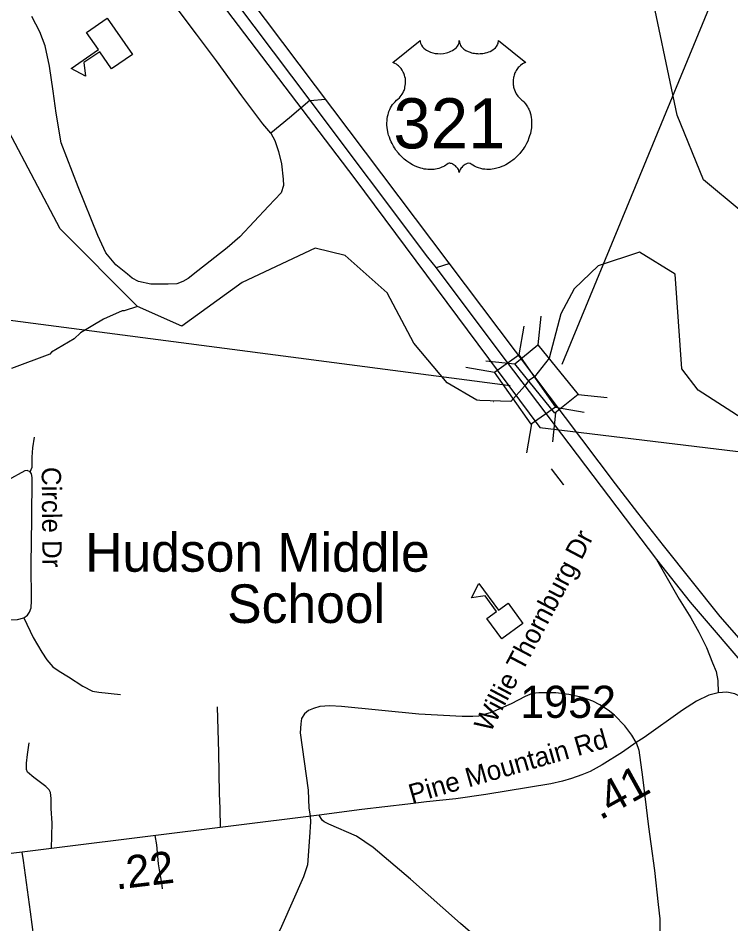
# Model space of a CAD drawing. Extents: x 1159738 to 1321356, y 736314 to 882035.
# Drawn here: x 1263597 to 1266364, y 771525 to 775043 of the extents above; entities that cross this region are included whole.
import ezdxf

# ---------------------------------------------------------------- set-up
doc = ezdxf.new("R2010")
doc.units = 0
for name, color, linetype in [('Exist Boundary Political City Limit New', 7, 'Continuous'), ('Exist Cultural Educational Facility College or University CELL', 7, 'Continuous'), ('Exist Cultural Educational Facility Middle CELL', 7, 'Continuous'), ('Exist Cultural Educational Facility Middle Label', 7, 'Continuous'), ('Exist Hydrographic Creek Single Shore', 7, 'Continuous'), ('Exist Hydrographic Misc Water Feature', 7, 'Continuous'), ('Exist Road Non-System Type 51', 7, 'Continuous'), ('Exist Road Non-System Type 51 Label', 7, 'Continuous'), ('Exist Road Primary Interstate Ramp 1 Lane Attributed', 7, 'Continuous'), ('Exist Road Primary US Divided Attributed', 7, 'Continuous'), ('Exist Road Primary US Shield CELL', 7, 'Continuous'), ('Exist Road Primary US Shield Number Label', 7, 'Continuous'), ('Exist Road Primary US Structure Standard Bridge CELL', 7, 'Continuous'), ('Exist Road Primary US Structure Standard Bridge Number Label', 7, 'Continuous'), ('Exist Road Secondary Mileage Hundredths English Label', 7, 'Continuous'), ('Exist Road Secondary Type 51 Attributed', 7, 'Continuous'), ('Exist Road Secondary Type 51 Label', 7, 'Continuous'), ('Exist Road Secondary Type 51 Number Label', 7, 'Continuous'), ('Map Preparation Boundary City Limit Buffer Line', 7, 'Continuous')]:
    doc.layers.add(name, color=color, linetype=linetype)

msp = doc.modelspace()

# ---------------------------------------------------------------- linework, layer by layer
at = {"layer": 'Exist Boundary Political City Limit New'}
msp.add_lwpolyline([(1263915.8, 775720.2), (1264900.7, 774424.6), (1265622.6, 773453.4), (1267152.5, 773267.4), (1267494.7, 772906.1), (1267607.5, 773071.9), (1267676.4, 773251.4), (1267704.9, 773548.1), (1267750, 773681.2), (1267803.5, 773801.3), (1267917.5, 774085.9), (1268150.2, 774426.4), (1268285.6, 774544.1), (1268481.3, 774663.5), (1268642.8, 774833.5), (1268730.7, 774946.4), (1268806.5, 775011.4), (1268913.4, 775053), (1269025, 775064.9), (1269259.1, 775063.7), (1269774, 775010.3)], dxfattribs=at)
at = {"layer": 'Exist Cultural Educational Facility College or University CELL'}
msp.add_lwpolyline([(1264040.3, 774901.7), (1263959.7, 774846.1), (1263913.7, 774912.8), (1263851.9, 774870.2), (1263858.7, 774817.7), (1263802.5, 774847.7), (1263908.3, 774920.7), (1263862.3, 774987.4), (1263942.9, 775043)], close=True, dxfattribs=at)
at = {"layer": 'Exist Cultural Educational Facility Middle CELL'}
msp.add_lwpolyline([(1265474.3, 772631.8), (1265416.7, 772711), (1265454, 772738), (1265409.8, 772798.8), (1265357.5, 772790.7), (1265386.1, 772847.6), (1265461.7, 772743.7), (1265499, 772770.8), (1265556.6, 772691.6)], close=True, dxfattribs=at)
at = {"layer": 'Exist Hydrographic Creek Single Shore'}
for points in [[(1267236.4, 774221), (1267197.4, 774297.3), (1267063.4, 774300), (1266719.4, 774218.2), (1266404.3, 774293.5), (1266257.4, 774414.6), (1266155.4, 774666.2), (1266043.3, 775203.4), (1265888.3, 775689.1), (1265863.3, 776355.9), (1265674.3, 776829.2), (1265642.4, 777528.9), (1265597.3, 777766.2), (1265438.3, 778068.2), (1265325.3, 778221.4), (1265199.3, 778542.3), (1265182.3, 779192.6), (1265156.3, 779485.3), (1265232.3, 779874.4), (1265453.3, 780385.3), (1265571.3, 780767), (1265648.3, 780841), (1265775.2, 780920.5)], [(1265388.8, 773558.1), (1265377.3, 773559.1), (1265262.4, 773627.1), (1265133.4, 773780.7), (1265029.4, 773976.4), (1264866.3, 774120.8), (1264750.4, 774149.4), (1264467, 774016.6), (1264231.8, 773846.8), (1264060.7, 773923.2), (1263759.4, 774225.1), (1263560.4, 774603.3), (1263430.4, 774740.5), (1263307.3, 775176.3), (1263343.3, 775592.5), (1263282.3, 775846.4), (1263217.3, 775903.5), (1262990.3, 775819.5), (1262762.1, 775855.6), (1262722.2, 775984.1)], [(1267236.4, 774221), (1266973.4, 774019.5), (1266844.4, 773841.5), (1266695.4, 773558.9), (1266551.4, 773463.3), (1266426.4, 773475.7), (1266237.4, 773597.6), (1266173.3, 773681), (1266148.4, 774049.2), (1266009.4, 774134), (1265849.4, 774081.4), (1265755.3, 773991.4), (1265703.4, 773893.9), (1265659.2, 773722.3)], [(1265659.2, 773722.3), (1265601.9, 773649.3), (1265579.5, 773635.9), (1265563.3, 773613.6), (1265510, 773554.2)], [(1265510, 773554.2), (1265388.8, 773558.1)], [(1265443.2, 773553.2), (1265442.6, 773553.3)]]:
    msp.add_lwpolyline(points, dxfattribs=at)
at = {"layer": 'Exist Hydrographic Misc Water Feature'}
msp.add_lwpolyline([(1264060.7, 773923.2), (1264008.6, 773906), (1264000.6, 773906.2), (1263927.7, 773874.4), (1263838.2, 773820.9), (1263813.6, 773797.6), (1263726.4, 773746.1), (1263719.9, 773738.3), (1263570.3, 773682.6)], dxfattribs=at)
at = {"layer": 'Exist Road Non-System Type 51'}
for p, q in [((1265714.7, 773231.8), (1265668, 773292.1)), ((1265715.9, 773230.2), (1265714.7, 773231.8))]:
    msp.add_line(p, q, dxfattribs=at)
for points in [[(1264577.6, 774596.1), (1264546.3, 774632.8), (1264465.8, 774741.5), (1264366.6, 774876.8), (1264288.7, 774980.4), (1264209.8, 775085.6)], [(1264577.6, 774596.1), (1264593.2, 774567.6), (1264607.3, 774524.6), (1264619.8, 774477.7), (1264625.2, 774418.2), (1264627.6, 774392.4), (1264617.4, 774365.1), (1264568.2, 774312.7), (1264457.4, 774193.4), (1264408.2, 774150.4), (1264294.9, 774062.1), (1264256.8, 774031.9), (1264235.7, 774020.2), (1264213, 774011.6), (1264178.7, 774009.2), (1264112.2, 774010), (1264064.6, 774020.2), (1264039.6, 774032.7), (1264021.6, 774048.3), (1263975.9, 774084.8), (1263936.8, 774130.9), (1263905.6, 774198.2), (1263829.8, 774388.2), (1263764.3, 774558.7), (1263743.9, 774673.7), (1263732.2, 774758.9), (1263718.2, 774856.6), (1263701.8, 774935), (1263680.7, 774990.5), (1263649.5, 775049.9)], [(1264729, 774723.4), (1264790.8, 774728.1)], [(1264729, 774723.4), (1264650.1, 774656.1), (1264577.6, 774596.1)], [(1265273.3, 774089.5), (1265219.5, 774072.6)], [(1263642.8, 773280.2), (1263650.6, 773298.4), (1263651.5, 773337.5), (1263653.2, 773373.9), (1263660.1, 773415.6)], [(1263642.8, 773280.2), (1263631.6, 773285.4), (1263622, 773284.5), (1263556.1, 773248.9), (1263326.4, 773125.7), (1263299.7, 773107.8), (1263290.2, 773098.3), (1263284.1, 773085.3), (1263281.5, 773065.3), (1263286.7, 772910), (1263293.6, 772732.6), (1263296.1, 772696.4)], [(1263619.2, 772714), (1263632.5, 772724), (1263641.2, 772735.3), (1263647.3, 772752.6), (1263648.1, 772779.5), (1263647.3, 772922.7), (1263649.9, 773096.6), (1263651.6, 773259.4), (1263648.9, 773273.2), (1263642.8, 773280.2)], [(1263296.1, 772696.4), (1263330.8, 772699.7), (1263416.6, 772701.4), (1263538, 772704), (1263594.4, 772706.6), (1263619.2, 772714)], [(1263619.2, 772714), (1263654.8, 772637.6), (1263688.6, 772580.4), (1263707.7, 772550), (1263731.9, 772523.1), (1263755.4, 772506.6), (1263792.6, 772484), (1263848.1, 772447.6), (1263885.4, 772429.4), (1263910.6, 772425), (1263994.7, 772415.5)], [(1265997, 772229.6), (1265979.7, 772257.9), (1265952, 772293.5), (1265913, 772335.1), (1265887.8, 772355.1), (1265854.9, 772375.9), (1265828, 772389.8), (1265788.1, 772403.7), (1265735.2, 772415.8), (1265684.9, 772421.9), (1265659.8, 772422.8), (1265618.2, 772421.9), (1265592.1, 772420.1), (1265565.3, 772408), (1265510.6, 772379.4), (1265433, 772345.6), (1265384.5, 772331.7), (1265362.8, 772329.9), (1265321.2, 772330.8), (1265152.1, 772339.5), (1264852.5, 772369.8), (1264806.5, 772372.4), (1264768.4, 772369.8), (1264743.2, 772362), (1264724.2, 772353.3), (1264708.5, 772340.3), (1264697.3, 772322.1), (1264693.8, 772301.3), (1264692.1, 772267.4), (1264722.4, 772043.6), (1264726, 771974.4), (1264730.3, 771944.1)], [(1264369.3, 772368.3), (1264374.2, 772190.8), (1264376.7, 772031.8), (1264380.4, 771973.5), (1264381.7, 771899)], [(1263726.6, 771817.8), (1263729.2, 771915.8), (1263724.9, 771973.1), (1263724.9, 772012.1), (1263722.3, 772035.5), (1263717.1, 772045.1), (1263704.1, 772058.1), (1263657.3, 772093.7), (1263633, 772114.5), (1263629.7, 772124.6), (1263628.8, 772148.9), (1263633.1, 772182.7), (1263639.2, 772227.9)], [(1265997, 772229.6), (1266006.9, 772200), (1266021.7, 772094.8), (1266044.7, 771901.7), (1266054, 771835.4), (1266067.6, 771732.2), (1266081.3, 771599.6), (1266087.9, 771544.5), (1266087.9, 771499.6), (1266080.2, 771365.6), (1266062.7, 771201), (1266059.4, 771151.6), (1266045.2, 770998), (1266040.3, 770933.5), (1266036.5, 770916.1), (1266034.8, 770908.5), (1266030.5, 770901.3)], [(1264730.3, 771944.1), (1264732.1, 771920.9), (1264727.7, 771861), (1264719.9, 771754.3), (1264704.3, 771707.5), (1264619.5, 771515.2), (1264524.2, 771320.3), (1264480.1, 771214), (1264469.1, 771178.1)], [(1264127.6, 771868.2), (1264134.2, 771831.4), (1264140.7, 771758.3), (1264148, 771711.5), (1264153.2, 771683.9), (1264155.9, 771660.8)], [(1263664.2, 771424.6), (1263644.5, 771572.1), (1263617.6, 771770.5), (1263612.4, 771803.4)]]:
    msp.add_lwpolyline(points, dxfattribs=at)
at = {"layer": 'Exist Road Primary Interstate Ramp 1 Lane Attributed'}
msp.add_lwpolyline([(1266075.6, 772939.6), (1266164.1, 772786.2), (1266208.3, 772714.2), (1266239.5, 772657.8), (1266269, 772597.9), (1266293.2, 772538.5), (1266307.1, 772505.5), (1266313.1, 772470), (1266314.3, 772421.7)], dxfattribs=at)
at = {"layer": 'Exist Road Primary US Divided Attributed'}
for points in [[(1265915.7, 773234.2), (1263911.8, 775896.1), (1263840.1, 775991.9), (1263584.8, 776332.4), (1263486.4, 776458.8), (1263392.8, 776584.7)], [(1263972.7, 775727.8), (1264096.8, 775561.4), (1264144.4, 775497.3), (1264340.3, 775241.1), (1264360.7, 775214.2), (1264370, 775202.1), (1264729, 774723.4), (1265186.6, 774114.5), (1265219.5, 774072.6), (1265459.3, 773753.7), (1266075.6, 772939.6)], [(1266794.3, 772190.9), (1266626.2, 772373.4), (1266322.8, 772719.3), (1266102.2, 772994.3), (1266002.6, 773122.1), (1265915.7, 773234.2)], [(1266075.6, 772939.6), (1266206.7, 772774.2), (1266452.9, 772485.6), (1266717.6, 772203.8), (1266766.5, 772153.8)]]:
    msp.add_lwpolyline(points, dxfattribs=at)
at = {"layer": 'Exist Road Primary US Shield CELL'}
msp.add_lwpolyline([(1265157.7, 774955.8), (1265157.9, 774951.4), (1265159, 774946.2), (1265159.8, 774943.5), (1265162.3, 774938.3), (1265166.3, 774932.2), (1265171.9, 774926.3), (1265178.2, 774921), (1265182.5, 774918.3), (1265189.8, 774914.4), (1265198, 774910.9), (1265207.2, 774908.3), (1265216.5, 774906.4), (1265226.7, 774905.3), (1265236.8, 774905.1), (1265247.8, 774905.9), (1265259.8, 774908.2), (1265265.4, 774909.7), (1265271.6, 774911.8), (1265277.4, 774914.2), (1265283.7, 774917.6), (1265288.8, 774920.9), (1265292.8, 774923.7), (1265298.4, 774929.1), (1265302.9, 774934.7), (1265304.8, 774937.9), (1265306.5, 774940.9), (1265308.7, 774947.3), (1265309.3, 774950.1), (1265309.8, 774956), (1265310.1, 774951.1), (1265310.6, 774948), (1265311.4, 774945), (1265312.7, 774941.8), (1265315, 774937.2), (1265317.5, 774933.5), (1265322.2, 774927.9), (1265325.2, 774925.1), (1265327.9, 774922.9), (1265335.1, 774918), (1265343.5, 774913.7), (1265347.7, 774911.9), (1265351.9, 774910.4), (1265357.3, 774908.7), (1265362.9, 774907.4), (1265368.4, 774906.5), (1265374.1, 774905.7), (1265379.9, 774905.2), (1265384.6, 774905.1), (1265390.3, 774905.2), (1265395.7, 774905.5), (1265401.1, 774906.1), (1265407.2, 774907.1), (1265412, 774908.2), (1265418.4, 774909.9), (1265424.2, 774911.9), (1265429.3, 774914.1), (1265435.8, 774917.6), (1265441.2, 774920.9), (1265445.1, 774924.1), (1265449.7, 774928.3), (1265454.1, 774933.4), (1265456.7, 774937.1), (1265458.5, 774941), (1265460.2, 774945), (1265461.2, 774949.2), (1265461.7, 774952.9), (1265461.8, 774956.1), (1265568.1, 774871.4), (1265565.6, 774870.5), (1265559.8, 774867.7), (1265555.3, 774865), (1265547.9, 774859.8), (1265544.8, 774857), (1265541.7, 774854), (1265538.8, 774850.9), (1265536.2, 774847.9), (1265533.2, 774843.7), (1265530.4, 774839.4), (1265527.7, 774834.7), (1265525.7, 774830.6), (1265522.5, 774822.1), (1265520.9, 774816.7), (1265519.9, 774812.1), (1265518.6, 774802.6), (1265518.3, 774798.1), (1265518.3, 774793.6), (1265518.6, 774788.9), (1265519, 774784.4), (1265519.8, 774779.7), (1265520.6, 774775.5), (1265521.9, 774770.5), (1265523.8, 774764.5), (1265526.1, 774758.8), (1265531, 774749.6), (1265537.2, 774740.2), (1265541.7, 774734.9), (1265546.1, 774730.4), (1265552.6, 774724.9), (1265556.2, 774721.7), (1265560.2, 774717.6), (1265566.9, 774709.9), (1265569.6, 774706.3), (1265572.3, 774702.2), (1265574.8, 774698), (1265577.4, 774693.5), (1265579.4, 774689.5), (1265583.1, 774680.4), (1265585.8, 774671.5), (1265587.1, 774666.9), (1265589.1, 774656.5), (1265589.8, 774651.3), (1265590.6, 774641.1), (1265590.7, 774628.8), (1265589.7, 774617.2), (1265587.5, 774603.5), (1265585.7, 774595.4), (1265582.9, 774585.9), (1265580.2, 774577.7), (1265575.3, 774565.5), (1265571, 774556.7), (1265565.5, 774546.4), (1265561.6, 774540.2), (1265557.2, 774533.6), (1265551.6, 774525.9), (1265545.1, 774517.7), (1265537.2, 774509.1), (1265530.9, 774502.8), (1265522.6, 774495.4), (1265517.6, 774491.2), (1265510.4, 774485.8), (1265500.6, 774479.3), (1265491, 774473.7), (1265482.7, 774469.5), (1265475.5, 774466.4), (1265466, 774462.8), (1265450.3, 774458.5), (1265444.6, 774457.3), (1265437.9, 774456.3), (1265431.5, 774455.6), (1265425.4, 774455.3), (1265417.1, 774455.3), (1265408.9, 774455.9), (1265401.1, 774457), (1265393, 774458.7), (1265384.5, 774461.2), (1265376.8, 774464.2), (1265369, 774468.1), (1265355.9, 774476.4), (1265352.1, 774478.4), (1265350, 774478.9), (1265344.9, 774479.2), (1265340.1, 774478.2), (1265335.2, 774476.2), (1265332.3, 774474.7), (1265328.3, 774472.1), (1265325.3, 774469.7), (1265321.7, 774466.3), (1265319.2, 774463.4), (1265317.2, 774461.1), (1265313.5, 774455.3), (1265312.2, 774452.5), (1265310.8, 774448.9), (1265309.6, 774443.7), (1265308, 774450.3), (1265306, 774454.7), (1265303.8, 774458.5), (1265301.4, 774461.8), (1265297.7, 774466.1), (1265294.4, 774469.3), (1265290.4, 774472.5), (1265286.1, 774475.1), (1265282.7, 774476.9), (1265279.5, 774478.1), (1265275.7, 774479), (1265272.6, 774479.3), (1265270, 774479.2), (1265266.4, 774478.4), (1265261.6, 774474.9), (1265257.1, 774471.8), (1265252.1, 774468.7), (1265246.2, 774465.6), (1265241.9, 774463.6), (1265236.8, 774461.5), (1265230.7, 774459.5), (1265224.2, 774457.8), (1265217.5, 774456.5), (1265211.6, 774455.6), (1265205.2, 774455), (1265199.5, 774454.8), (1265193.6, 774454.9), (1265188, 774455.3), (1265181.5, 774455.9), (1265173.5, 774457.1), (1265166.8, 774458.6), (1265159.8, 774460.5), (1265152.6, 774462.7), (1265144.9, 774465.7), (1265135.2, 774469.9), (1265128.5, 774473.3), (1265117.9, 774479.4), (1265105.4, 774488), (1265096.1, 774495.6), (1265089.2, 774501.9), (1265079.1, 774512.2), (1265073.2, 774518.9), (1265063.8, 774530.9), (1265057.9, 774539.7), (1265054, 774546.1), (1265048.4, 774556.4), (1265045.3, 774562.8), (1265041.2, 774572.3), (1265038.1, 774580.9), (1265035.4, 774589), (1265034, 774594.2), (1265032, 774603.3), (1265030.8, 774609.8), (1265029.6, 774618.7), (1265028.9, 774628), (1265028.8, 774636.6), (1265029, 774643.8), (1265029.8, 774652.1), (1265031.3, 774661), (1265033, 774668.6), (1265034.5, 774674.1), (1265036.7, 774680.7), (1265039.7, 774688.1), (1265043.2, 774695.1), (1265046.6, 774700.9), (1265050.8, 774707.2), (1265055, 774712.5), (1265060.4, 774718.5), (1265066, 774723.9), (1265071.2, 774728.1), (1265077.4, 774734.1), (1265080.6, 774737.7), (1265084.4, 774742.8), (1265087.5, 774747.5), (1265089.9, 774751.7), (1265093.2, 774758), (1265095.1, 774762.6), (1265097.6, 774769.8), (1265098.8, 774774.8), (1265100.1, 774781.3), (1265100.9, 774787.3), (1265101.2, 774794.9), (1265101, 774801.2), (1265100.2, 774808.6), (1265098.8, 774815.6), (1265097.1, 774821.8), (1265094.5, 774828.8), (1265092.1, 774833.9), (1265088, 774840.9), (1265083.5, 774847.4), (1265078.8, 774852.7), (1265074.1, 774857.4), (1265069.6, 774860.9), (1265065.3, 774864), (1265059.9, 774867.2), (1265054.7, 774869.8), (1265051.4, 774871.1)], close=True, dxfattribs=at)
at = {"layer": 'Exist Road Primary US Structure Standard Bridge CELL'}
for p, q in [((1265626.2, 773886.1), (1265614.7, 773773.5)), ((1265560.7, 773846.4), (1265541.2, 773734.9)), ((1265412.3, 773712), (1265524.9, 773700.4)), ((1265335, 773687.9), (1265446.5, 773668.4)), ((1265770.7, 773580.9), (1265883.3, 773569.3)), ((1265683.3, 773531.8), (1265794.7, 773512.3)), ((1265682.9, 773509.5), (1265671.4, 773396.9)), ((1265590.6, 773466.7), (1265571.1, 773355.2))]:
    msp.add_line(p, q, dxfattribs=at)
for points in [[(1265614.7, 773773.5), (1265771.1, 773581.2), (1265681.3, 773508.2), (1265524.9, 773700.4)], [(1265541.2, 773734.9), (1265683.7, 773532.1), (1265588.9, 773465.5), (1265446.5, 773668.4)]]:
    msp.add_lwpolyline(points, close=True, dxfattribs=at)
at = {"layer": 'Exist Road Primary US Structure Standard Bridge Number Label'}
for p, q in [((1265709.7, 773699.1), (1266298.7, 775128.2)), ((1265507.1, 773615.1), (1263142.9, 773923.9))]:
    msp.add_line(p, q, dxfattribs=at)
at = {"layer": 'Exist Road Secondary Type 51 Attributed'}
for points in [[(1266314.3, 772421.7), (1266278.2, 772413.1), (1266231.4, 772390), (1266176.9, 772355), (1266027.5, 772249), (1265997, 772229.6), (1265943.9, 772191.9), (1265864.5, 772142), (1265817.7, 772116.5), (1265785.5, 772104), (1265745.6, 772089), (1265709.8, 772079.7), (1265664.6, 772069.3), (1265578.5, 772054.8), (1265412.4, 772027.8), (1265296.7, 772010.7), (1265182.3, 771998.9), (1265109.9, 771989.8), (1264931.7, 771968.6), (1264765.9, 771947.5)], [(1266766.5, 772153.8), (1266744.9, 772139.8), (1266721.4, 772137.5), (1266701.9, 772139.8), (1266674, 772148.5), (1266639.4, 772171.1), (1266567.5, 772250.9), (1266530.7, 772286.9), (1266487.7, 772333.5), (1266431, 772388.1), (1266410, 772404), (1266379.6, 772418.2), (1266349, 772424.3), (1266314.3, 772421.7)], [(1264765.9, 771947.5), (1263423.5, 771779.7), (1263096.8, 771733.5), (1262967.7, 771717), (1262874.7, 771705), (1262759.4, 771694.1), (1262691, 771690), (1262602.2, 771685.8), (1262538.8, 771686.1), (1262461.6, 771689.5), (1262376.9, 771695.7), (1262317.1, 771703), (1262240.6, 771714.2), (1262130.6, 771732.6), (1262083.3, 771737.7), (1262024.1, 771748.6), (1261892.6, 771778.2), (1261813.2, 771798.9), (1261382.6, 771934), (1261273, 771970.2), (1261091.4, 772021.8), (1261070.3, 772022.8), (1261040.8, 772019.3)], [(1266580, 770563.5), (1266278.3, 770736.8), (1266068.8, 770867.7), (1266066, 770870.2), (1265858, 771047.2), (1265733.3, 771158.8), (1265468, 771392.7), (1265314.7, 771526.5), (1265120.8, 771698.9), (1264975.4, 771821.5), (1264910.3, 771866), (1264803.2, 771912.5), (1264784.4, 771921.5), (1264776.6, 771928.1), (1264765.9, 771947.5)]]:
    msp.add_lwpolyline(points, dxfattribs=at)
at = {"layer": 'Map Preparation Boundary City Limit Buffer Line'}
msp.add_lwpolyline([(1263915.8, 775720.2), (1264900.7, 774424.6), (1265622.6, 773453.4), (1267152.5, 773267.4), (1267494.7, 772906.1), (1267607.5, 773071.9), (1267676.4, 773251.4), (1267704.9, 773548.1), (1267750, 773681.2), (1267803.5, 773801.3), (1267917.5, 774085.9), (1268150.2, 774426.4), (1268285.6, 774544.1), (1268481.3, 774663.5), (1268642.8, 774833.5), (1268730.7, 774946.4), (1268806.5, 775011.4), (1268913.4, 775053), (1269025, 775064.9), (1269259.1, 775063.7), (1269774, 775010.3)], dxfattribs=at)

# ---------------------------------------------------------------- texts
at = {"layer": 'Exist Cultural Educational Facility Middle Label'}
for s, p in [('Hudson Middle', (1263856.8, 772892.8)), ('School', (1264408.2, 772693.6))]:
    msp.add_text(s, height=150, dxfattribs=at).set_placement(p)
at = {"layer": 'Exist Road Non-System Type 51 Label'}
for s, rotation, p in [('Circle Dr', 270.5113, (1263687.9, 773299.4)), ('Willie Thornburg Dr', 62.1861, (1265430.1, 772264.6))]:
    msp.add_text(s, height=75, rotation=rotation, dxfattribs=at).set_placement(p)
at = {"layer": 'Exist Road Primary US Shield Number Label'}
msp.add_text('321', height=195, dxfattribs=at).set_placement((1265053.8, 774537))
at = {"layer": 'Exist Road Secondary Mileage Hundredths English Label'}
for s, rotation, p in [('.41', 28.9433, (1265856.7, 771925.9)), ('.22', 6.8151, (1263977.1, 771657.8))]:
    msp.add_text(s, height=125, rotation=rotation, dxfattribs=at).set_placement(p)
at = {"layer": 'Exist Road Secondary Type 51 Label'}
msp.add_text('Pine Mountain Rd', height=75, rotation=16.0142, dxfattribs=at).set_placement((1265125.7, 771991.4))
at = {"layer": 'Exist Road Secondary Type 51 Number Label'}
msp.add_text('1952', height=125, dxfattribs=at).set_placement((1265546.3, 772324.9))
msp.add_text('1952', height=125, dxfattribs=at).set_placement((1265546.3, 772324.9))
msp.add_text('1952', height=125, dxfattribs=at).set_placement((1265546.3, 772324.9))
msp.add_text('1952', height=125, dxfattribs=at).set_placement((1265546.3, 772324.9))
msp.add_text('1952', height=125, dxfattribs=at).set_placement((1265546.3, 772324.9))
msp.add_text('1952', height=125, dxfattribs=at).set_placement((1265546.3, 772324.9))
msp.add_text('1952', height=125, dxfattribs=at).set_placement((1265546.3, 772324.9))

doc.saveas('drawing.dxf')
